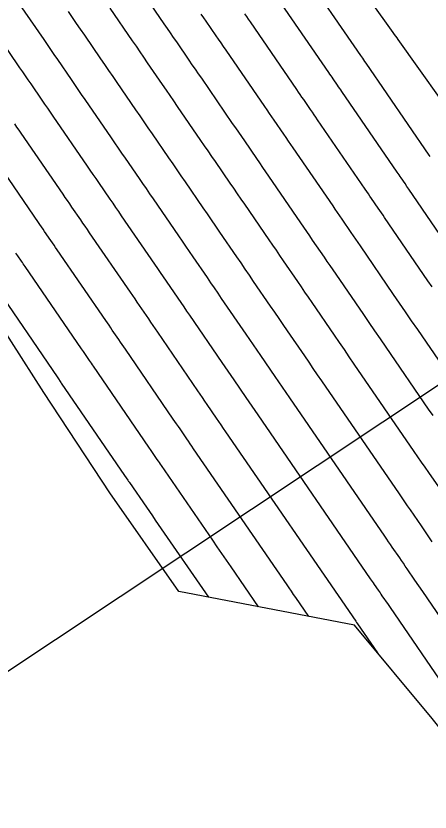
# Model space of a CAD drawing. Extents: x 954385 to 988206, y 1868364 to 1924553.
# Drawn here: x 956060.3 to 956094.8, y 1922475.7 to 1922541.9 of the extents above; entities that cross this region are included whole.
import ezdxf

# ---------------------------------------------------------------- set-up
doc = ezdxf.new("R2010")
doc.units = 0
for name, color, linetype in [('Ex_Major Contours', 7, 'Continuous'), ('Ex_Minor Contours', 7, 'Continuous'), ('Perimeter', 7, 'Continuous'), ('Slopes', 7, 'Continuous')]:
    doc.layers.add(name, color=color, linetype=linetype)

msp = doc.modelspace()

# ---------------------------------------------------------------- linework, layer by layer
at = {"layer": 'Ex_Major Contours'}
for points in [[(956094.785, 1922530.185), (956094.702, 1922530.307), (956089.464, 1922537.948), (956089.354, 1922538.109), (956089.169, 1922538.378), (956089.096, 1922538.485), (956089.022, 1922538.593), (956083.887, 1922546.069)], [(956068.152, 1922542.524), (956070.008, 1922539.821), (956070.32, 1922539.366), (956070.632, 1922538.911), (956070.944, 1922538.457), (956071.256, 1922538.002), (956072.505, 1922536.183), (956072.817, 1922535.728), (956073.129, 1922535.273), (956073.441, 1922534.818), (956073.754, 1922534.364), (956075.691, 1922531.543), (956075.996, 1922531.099), (956076.3, 1922530.656), (956076.605, 1922530.212), (956076.909, 1922529.769), (956078.126, 1922527.994), (956078.43, 1922527.551), (956078.734, 1922527.107), (956079.038, 1922526.663), (956079.342, 1922526.22), (956081.368, 1922523.265), (956081.665, 1922522.831), (956081.963, 1922522.397), (956082.26, 1922521.963), (956082.557, 1922521.529), (956083.745, 1922519.794), (956084.043, 1922519.36), (956084.34, 1922518.926), (956084.637, 1922518.492), (956084.934, 1922518.058), (956086.8, 1922515.333), (956087.21, 1922514.734), (956087.62, 1922514.135), (956088.03, 1922513.537), (956088.441, 1922512.939), (956093.434, 1922505.664), (956093.736, 1922505.225), (956094.037, 1922504.786), (956094.339, 1922504.348), (956094.641, 1922503.909), (956095.849, 1922502.154)], [(956084.693, 1922491.935), (956083.605, 1922493.517), (956083.424, 1922493.78), (956083.243, 1922494.044), (956083.062, 1922494.308), (956082.881, 1922494.571), (956075.107, 1922505.896), (956074.966, 1922506.101), (956074.825, 1922506.307), (956074.684, 1922506.512), (956074.544, 1922506.718), (956073.981, 1922507.54), (956073.84, 1922507.745), (956073.699, 1922507.951), (956073.559, 1922508.156), (956073.418, 1922508.361), (956069.44, 1922514.17), (956069.304, 1922514.369), (956069.168, 1922514.568), (956069.032, 1922514.767), (956068.895, 1922514.966), (956068.35, 1922515.761), (956068.214, 1922515.96), (956068.078, 1922516.158), (956067.941, 1922516.357), (956067.805, 1922516.556), (956063.765, 1922522.447), (956063.635, 1922522.637), (956063.505, 1922522.826), (956063.375, 1922523.016), (956063.245, 1922523.206), (956062.724, 1922523.964), (956062.594, 1922524.153), (956062.464, 1922524.343), (956062.333, 1922524.532), (956062.203, 1922524.722), (956058.09, 1922530.716)]]:
    msp.add_lwpolyline(points, dxfattribs=at)
at = {"layer": 'Ex_Minor Contours'}
for points in [[(956097.406, 1922532.499), (956092.128, 1922539.921), (956092.024, 1922540.067), (956091.92, 1922540.213), (956091.816, 1922540.359), (956091.712, 1922540.505), (956086.191, 1922548.249)], [(956095.02, 1922508.647), (956094.645, 1922509.194), (956091.108, 1922514.347), (956090.643, 1922515.024), (956090.179, 1922515.701), (956089.715, 1922516.379), (956089.251, 1922517.056), (956086.954, 1922520.411), (956086.711, 1922520.766), (956086.468, 1922521.121), (956086.224, 1922521.476), (956085.981, 1922521.831), (956085.008, 1922523.252), (956084.765, 1922523.608), (956084.522, 1922523.963), (956084.278, 1922524.318), (956084.035, 1922524.673), (956081.367, 1922528.565), (956081.116, 1922528.931), (956080.865, 1922529.297), (956080.615, 1922529.662), (956080.364, 1922530.028), (956079.361, 1922531.49), (956079.11, 1922531.856), (956078.859, 1922532.222), (956078.608, 1922532.587), (956078.357, 1922532.953), (956075.78, 1922536.705), (956075.521, 1922537.082), (956075.262, 1922537.459), (956075.003, 1922537.836), (956074.745, 1922538.214), (956073.709, 1922539.723), (956073.45, 1922540.1), (956073.191, 1922540.477), (956072.932, 1922540.854), (956072.673, 1922541.232), (956070.184, 1922544.859)], [(956098.062, 1922488.319), (956094.156, 1922494.025), (956093.836, 1922494.492), (956093.516, 1922494.959), (956092.864, 1922495.912), (956092.71, 1922496.136), (956092.556, 1922496.361), (956092.402, 1922496.586), (956092.247, 1922496.81), (956091.63, 1922497.708), (956091.475, 1922497.932), (956091.321, 1922498.157), (956091.166, 1922498.381), (956091.012, 1922498.606), (956083.107, 1922510.122), (956082.805, 1922510.563), (956082.502, 1922511.004), (956082.199, 1922511.445), (956081.897, 1922511.887), (956080.688, 1922513.653), (956080.386, 1922514.094), (956080.084, 1922514.536), (956079.781, 1922514.977), (956079.479, 1922515.419), (956077.438, 1922518.4), (956077.141, 1922518.833), (956076.845, 1922519.265), (956076.548, 1922519.698), (956076.251, 1922520.131), (956075.065, 1922521.862), (956074.768, 1922522.295), (956074.471, 1922522.728), (956074.175, 1922523.16), (956073.878, 1922523.593), (956071.761, 1922526.679), (956071.472, 1922527.102), (956071.182, 1922527.524), (956070.892, 1922527.946), (956070.602, 1922528.368), (956069.443, 1922530.057), (956069.153, 1922530.479), (956068.863, 1922530.901), (956068.573, 1922531.323), (956068.283, 1922531.745), (956066.083, 1922534.952), (956065.799, 1922535.366), (956065.514, 1922535.78), (956065.23, 1922536.194), (956064.946, 1922536.608), (956063.81, 1922538.264), (956063.526, 1922538.678), (956063.241, 1922539.092), (956062.957, 1922539.506), (956062.673, 1922539.92), (956060.401, 1922543.23)], [(956097.452, 1922520.987), (956093.015, 1922527.468), (956092.852, 1922527.706), (956092.689, 1922527.945), (956092.362, 1922528.422), (956092.28, 1922528.541), (956092.199, 1922528.66), (956092.117, 1922528.779), (956092.035, 1922528.899), (956087.44, 1922535.602), (956087.35, 1922535.734), (956087.259, 1922535.866), (956087.169, 1922535.997), (956087.079, 1922536.129), (956086.717, 1922536.656), (956086.627, 1922536.788), (956086.537, 1922536.919), (956086.446, 1922537.051), (956086.356, 1922537.183), (956081.86, 1922543.728)], [(956094.959, 1922498.155), (956094.732, 1922498.487), (956094.504, 1922498.819), (956094.276, 1922499.15), (956094.048, 1922499.482), (956093.135, 1922500.808), (956092.907, 1922501.14), (956092.679, 1922501.472), (956092.451, 1922501.803), (956092.223, 1922502.135), (956085.774, 1922511.53), (956085.417, 1922512.05), (956085.061, 1922512.57), (956084.705, 1922513.09), (956084.348, 1922513.61), (956082.914, 1922515.706), (956082.563, 1922516.218), (956082.212, 1922516.731), (956081.861, 1922517.243), (956081.51, 1922517.756), (956080.103, 1922519.81), (956079.754, 1922520.32), (956079.404, 1922520.831), (956079.054, 1922521.342), (956078.703, 1922521.853), (956077.303, 1922523.896), (956076.953, 1922524.406), (956076.603, 1922524.917), (956076.253, 1922525.428), (956075.902, 1922525.939), (956074.427, 1922528.09), (956074.084, 1922528.59), (956073.741, 1922529.09), (956073.398, 1922529.59), (956073.055, 1922530.089), (956071.682, 1922532.088), (956071.339, 1922532.587), (956070.996, 1922533.087), (956070.653, 1922533.587), (956070.31, 1922534.086), (956068.747, 1922536.364), (956068.41, 1922536.855), (956068.073, 1922537.346), (956067.736, 1922537.837), (956067.4, 1922538.327), (956066.052, 1922540.291), (956065.715, 1922540.782), (956065.378, 1922541.272), (956065.041, 1922541.763), (956064.704, 1922542.254)], [(956095.856, 1922512.723), (956093.741, 1922515.804), (956093.24, 1922516.535), (956092.738, 1922517.267), (956092.236, 1922517.999), (956091.735, 1922518.731), (956088.975, 1922522.763), (956088.785, 1922523.04), (956088.596, 1922523.316), (956088.406, 1922523.593), (956088.217, 1922523.869), (956087.459, 1922524.976), (956087.27, 1922525.252), (956087.081, 1922525.529), (956086.891, 1922525.805), (956086.702, 1922526.082), (956083.391, 1922530.911), (956083.194, 1922531.199), (956082.997, 1922531.486), (956082.799, 1922531.774), (956082.602, 1922532.062), (956081.813, 1922533.212), (956081.616, 1922533.5), (956081.418, 1922533.787), (956081.221, 1922534.075), (956081.024, 1922534.363), (956077.807, 1922539.046), (956077.601, 1922539.345), (956077.395, 1922539.645), (956077.19, 1922539.945), (956076.984, 1922540.244), (956076.161, 1922541.443), (956075.956, 1922541.743), (956075.75, 1922542.043)], [(956094.945, 1922519.346), (956094.594, 1922519.859), (956090.995, 1922525.115), (956090.859, 1922525.313), (956090.724, 1922525.511), (956090.588, 1922525.709), (956090.453, 1922525.907), (956089.911, 1922526.699), (956089.775, 1922526.897), (956089.64, 1922527.094), (956089.504, 1922527.292), (956089.368, 1922527.49), (956085.415, 1922533.257), (956085.272, 1922533.466), (956085.128, 1922533.676), (956084.984, 1922533.886), (956084.84, 1922534.095), (956084.265, 1922534.934), (956084.121, 1922535.144), (956083.978, 1922535.353), (956083.834, 1922535.563), (956083.69, 1922535.773), (956079.834, 1922541.387), (956079.681, 1922541.609), (956079.529, 1922541.831), (956079.376, 1922542.053)], [(956057.737, 1922541.817), (956060.642, 1922537.585), (956060.873, 1922537.248), (956061.105, 1922536.911), (956061.336, 1922536.574), (956061.567, 1922536.237), (956062.493, 1922534.889), (956062.724, 1922534.552), (956062.956, 1922534.214), (956063.187, 1922533.877), (956063.418, 1922533.54), (956066.257, 1922529.404), (956066.493, 1922529.06), (956066.73, 1922528.715), (956066.966, 1922528.37), (956067.203, 1922528.026), (956068.15, 1922526.647), (956068.386, 1922526.303), (956068.623, 1922525.958), (956068.86, 1922525.613), (956069.096, 1922525.269), (956071.854, 1922521.247), (956072.097, 1922520.893), (956072.34, 1922520.538), (956072.583, 1922520.183), (956072.827, 1922519.828), (956073.799, 1922518.409), (956074.043, 1922518.055), (956074.286, 1922517.7), (956074.529, 1922517.345), (956074.772, 1922516.99), (956077.459, 1922513.066), (956077.707, 1922512.704), (956077.956, 1922512.341), (956078.204, 1922511.978), (956078.452, 1922511.615), (956079.446, 1922510.164), (956079.694, 1922509.801), (956079.943, 1922509.438), (956080.192, 1922509.076), (956080.44, 1922508.713), (956089.801, 1922495.077), (956089.882, 1922494.959), (956089.962, 1922494.842), (956090.043, 1922494.724), (956090.124, 1922494.607), (956090.447, 1922494.138), (956090.527, 1922494.021), (956090.608, 1922493.903), (956090.689, 1922493.786), (956090.769, 1922493.668), (956091.277, 1922492.926), (956091.444, 1922492.682), (956096.31, 1922485.575)], [(956060.218, 1922532.909), (956060.397, 1922532.649), (956060.575, 1922532.389), (956060.754, 1922532.128), (956064.23, 1922527.063), (956064.413, 1922526.796), (956064.597, 1922526.529), (956064.78, 1922526.262), (956064.963, 1922525.995), (956065.697, 1922524.927), (956065.881, 1922524.659), (956066.064, 1922524.392), (956066.247, 1922524.125), (956066.431, 1922523.858), (956069.829, 1922518.902), (956070.019, 1922518.625), (956070.209, 1922518.348), (956070.399, 1922518.071), (956070.588, 1922517.795), (956071.347, 1922516.688), (956071.537, 1922516.411), (956071.727, 1922516.134), (956071.916, 1922515.857), (956072.106, 1922515.58), (956075.438, 1922510.714), (956075.633, 1922510.43), (956075.827, 1922510.146), (956076.022, 1922509.861), (956076.217, 1922509.577), (956076.995, 1922508.441), (956077.189, 1922508.157), (956077.384, 1922507.872), (956077.579, 1922507.588), (956077.774, 1922507.305), (956088.59, 1922491.547), (956088.618, 1922491.507), (956088.66, 1922491.445), (956088.733, 1922491.34), (956090.392, 1922488.915)], [(956080.515, 1922492.735), (956078.224, 1922496.063), (956077.843, 1922496.618), (956077.461, 1922497.173), (956077.08, 1922497.728), (956076.699, 1922498.283), (956072.44, 1922504.488), (956072.353, 1922504.614), (956072.266, 1922504.741), (956072.179, 1922504.868), (956072.092, 1922504.995), (956071.745, 1922505.502), (956071.571, 1922505.755), (956071.398, 1922506.009), (956066.774, 1922512.761), (956066.692, 1922512.882), (956066.609, 1922513.002), (956066.526, 1922513.123), (956066.443, 1922513.244), (956066.112, 1922513.727), (956065.946, 1922513.969), (956065.781, 1922514.21), (956061.1, 1922521.037), (956061.023, 1922521.149), (956060.946, 1922521.261), (956060.869, 1922521.373), (956060.792, 1922521.485), (956060.484, 1922521.933), (956060.407, 1922522.045), (956060.33, 1922522.157)], [(956058.434, 1922519.626), (956063.756, 1922511.865), (956063.874, 1922511.694), (956064.021, 1922511.479), (956064.079, 1922511.394), (956064.109, 1922511.351), (956069.377, 1922503.657), (956069.509, 1922503.464), (956069.641, 1922503.272), (956069.674, 1922503.223), (956069.707, 1922503.175), (956069.74, 1922503.127), (956069.773, 1922503.079), (956071.186, 1922501.02), (956071.433, 1922500.661), (956071.68, 1922500.302), (956071.926, 1922499.943), (956072.173, 1922499.584), (956076.336, 1922493.534)]]:
    msp.add_lwpolyline(points, dxfattribs=at)
at = {"layer": 'Perimeter'}
msp.add_lwpolyline([(956168.002, 1922399.191), (956172.992, 1922413.709), (956172.8, 1922413.849), (956166.964, 1922422.002), (956164.571, 1922426.4), (956162.176, 1922430.796), (956157.658, 1922439.755), (956141.416, 1922441.54), (956130.575, 1922441.883), (956126.32, 1922444.027), (956120.183, 1922451.996), (956113.891, 1922459.869), (956107.671, 1922467.787), (956101.308, 1922475.617), (956099.94, 1922477.242), (956094.953, 1922483.452), (956088.475, 1922491.212), (956073.879, 1922494.004), (956068.141, 1922502.217), (956062.645, 1922510.577), (956057.248, 1922518.998), (956051.735, 1922527.349), (956046.383, 1922535.797), (956040.9, 1922544.166)], dxfattribs=at)
at = {"layer": 'Slopes'}
msp.add_lwpolyline([(956107.131, 1922518.928), (955998.254, 1922446.529), (956000.92, 1922451.905), (955998.254, 1922446.529), (956004.242, 1922446.909)], dxfattribs=at)

doc.saveas('drawing.dxf')
